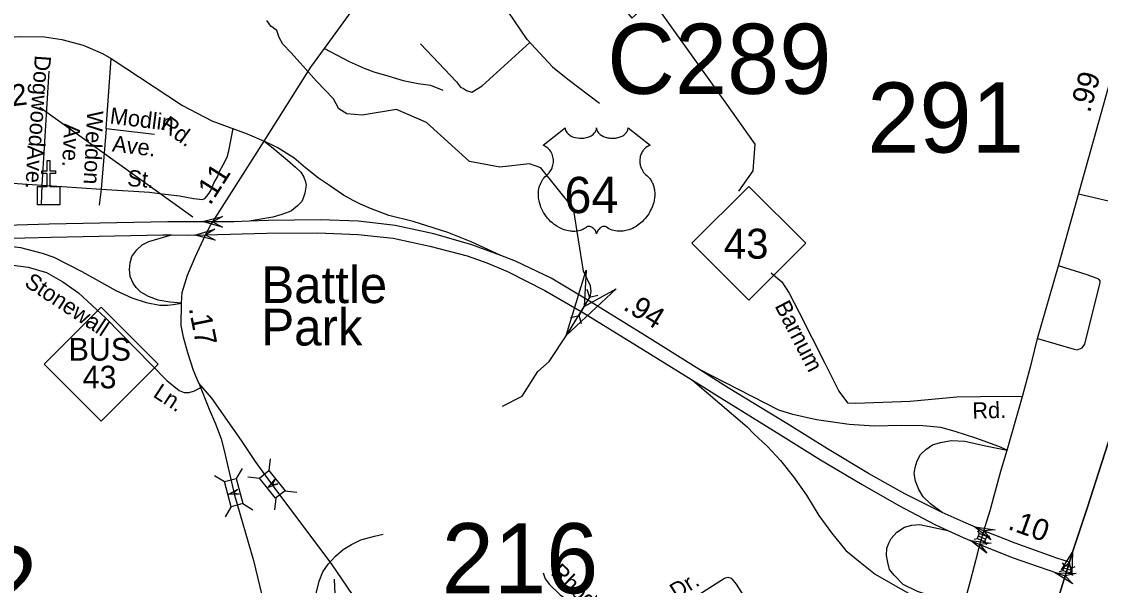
# Model space of a CAD drawing. Extents: x 2220236 to 2384410, y 720751 to 894131.
# Drawn here: x 2352437 to 2358744, y 805976 to 809274 of the extents above; entities that cross this region are included whole.
import ezdxf

# ---------------------------------------------------------------- set-up
doc = ezdxf.new("R2010")
doc.units = 0
doc.layers.add('Default', color=7, linetype='Continuous')

msp = doc.modelspace()

# ---------------------------------------------------------------- linework, layer by layer
at = {"layer": 'Default'}
for p, q in [((2352930.6, 808647.6), (2352959.4, 809059)), ((2352556.7, 808317.2), (2352598.1, 808983.9)), ((2353438.1, 808129.9), (2352542.7, 808771.9)), ((2352930.6, 808647.6), (2352901.1, 808293.2)), ((2353212.9, 808612.9), (2352930.6, 808647.6)), ((2352206.6, 808340.9), (2352556.7, 808317.2)), ((2352553.5, 808204.5), (2352556.7, 808317.2)), ((2352556.7, 808317.2), (2352901.1, 808293.2)), ((2352901.1, 808293.2), (2352890, 808201.2)), ((2355741.1, 807708.4), (2355755.8, 807659.8)), ((2355805.1, 807671.9), (2355755.8, 807659.8)), ((2355695.8, 807554.8), (2355755.8, 807659.8)), ((2355646.5, 807542.8), (2355695.8, 807554.8)), ((2355710.5, 807506.2), (2355695.8, 807554.8)), ((2353726.9, 806660.1), (2353691.9, 806600.7)), ((2353817.8, 806701), (2353817.8, 806701)), ((2353890.6, 806716.5), (2353882.7, 806648)), ((2353564.1, 806618.1), (2353623.5, 806583)), ((2353758.9, 806612.1), (2353827.4, 806604.1)), ((2353922.3, 806486.5), (2353914.3, 806418)), ((2353976.3, 806529.4), (2354044.9, 806521.4)), ((2353662.5, 806437), (2353627.5, 806377.6)), ((2353729.3, 806454.3), (2353788.8, 806419.2)), ((2358025.8, 806295.9), (2358035.6, 806279.8)), ((2358004.9, 806246.6), (2358023.3, 806250.7)), ((2358029.5, 806265.2), (2358073.2, 806246.7)), ((2358067.1, 806232.4), (2358077, 806216.4)), ((2358079.3, 806261.2), (2358097.7, 806265.3)), ((2358520.5, 806108.7), (2358532, 806093.7)), ((2358504.9, 806057.5), (2358522.8, 806063.5)), ((2358527.4, 806078.6), (2358572.8, 806064.8)), ((2358568.3, 806049.9), (2358579.7, 806035)), ((2358577.4, 806079.8), (2358595.2, 806085.8))]:
    msp.add_line(p, q, dxfattribs=at)
for points in [[(2358495.7, 805900.2), (2358583.1, 806175.7), (2358667.6, 806433.2), (2358735, 806641.3), (2358807.1, 806865.5), (2358853.6, 807010.9), (2358948.6, 807303.5), (2359065.4, 807661.7), (2359185.9, 808033.2), (2359310.3, 808418), (2359404.3, 808704), (2359474.6, 808924.4), (2359566.7, 809206.6), (2359631.2, 809404.2), (2359734.7, 809726.3), (2359812.6, 809956.2), (2359893.3, 810213.7), (2359976.8, 810464.5), (2360055.6, 810704.9), (2360122.1, 810917.7), (2360182.9, 811098.2), (2360257.9, 811329.1), (2360335.7, 811570.5), (2360358.2, 811638.9)], [(2358197.7, 806767.3), (2358287.4, 807081.9), (2358342.4, 807284.5), (2358375.3, 807420.5), (2358497.8, 807846.1), (2358897.3, 809272.8), (2359480.4, 811334.7)], [(2353854.3, 808574.8), (2354127.8, 809007), (2354207.2, 809116), (2354379, 809352.1), (2354443, 809451), (2354478.6, 809554.4), (2354496.5, 809642.9), (2354496.5, 809735.1), (2354495, 809848.2), (2354486.1, 810157.7), (2354477.2, 810340.5), (2354455.9, 811031.5)], [(2355373.5, 810147.1), (2355425.8, 810085.2), (2355427.9, 810053.9), (2355413.3, 810007.9), (2355565.3, 809827.7), (2355825.2, 809522.1), (2356003.4, 809293.9), (2356053.9, 809338.8), (2356115.7, 809411.9), (2356548.3, 808804.9), (2356722.4, 808557.7), (2356711.1, 808400.3), (2356626.9, 808282.3)], [(2355391.6, 809169), (2355281.7, 809332.8), (2355145.9, 809487.5), (2354978.8, 809669.3), (2354878.5, 809774.5)], [(2350802.8, 809416), (2351050, 809256.7), (2351296.2, 809145.8), (2351441.6, 809105.9), (2351534.8, 809097), (2351675.3, 809101.7), (2352261.3, 809175.5), (2352422.7, 809187.7), (2352571.4, 809184.7), (2352672.5, 809169.8), (2352795.9, 809135.6), (2352908.8, 809086.5), (2352959.4, 809059), (2353377.1, 808783.8), (2353548.1, 808693.8), (2353754.7, 808618), (2353854.3, 808574.8)], [(2355247.6, 807025.3), (2355363.7, 807082.5), (2355453.7, 807227.3), (2355521.8, 807286.5), (2355628.6, 807446.9), (2355725.8, 807607.3), (2355759.8, 807663.2), (2355767.1, 807694.8), (2355762.2, 807728.8), (2355720.9, 807813.9), (2355662.6, 808180.8), (2355472.8, 808419.5), (2355405.7, 808443), (2355231.6, 808422.8), (2355055.7, 808455), (2354803.7, 808684.3), (2354627.7, 808759.2), (2354428, 808727.5), (2354337.2, 808733.9), (2354291.7, 808763.4), (2354260.1, 808821.5), (2354160.8, 808925), (2354081.6, 809014.7), (2354013, 809091.8), (2353963.4, 809142.5), (2353943.3, 809180.5), (2353928.5, 809221.7), (2353893.7, 809247), (2353870.4, 809279.8)], [(2354768.2, 809143.6), (2354978.8, 808921), (2355003.2, 808890.5), (2355019.1, 808882.5), (2355037.3, 808870.9), (2355068.6, 808860.4), (2355129.2, 808898.1), (2355407, 809152.3)], [(2355391.6, 809169), (2355539.6, 809008.8), (2355630.3, 808937.9), (2355814.4, 808797.7)], [(2354207.2, 809116), (2354350.8, 809041.2), (2354440, 809001), (2354496.5, 808980.2), (2354582.7, 808954.9), (2354666.8, 808930.3), (2354755, 808911.3), (2354827, 808902.3), (2354899.2, 808873.2)], [(2352901.1, 808293.2), (2353185.2, 808277.2), (2353242.4, 808268.6), (2353276.6, 808265.2), (2353358.9, 808254.9), (2353441.2, 808240), (2353493.7, 808234.3), (2353508.6, 808238.9), (2353518.9, 808252.6), (2353532.6, 808270.9), (2353544, 808290.3), (2353561.1, 808329.2), (2353581.7, 808366.9), (2353593.1, 808397.8), (2353616, 808436.6), (2353637.7, 808481.2), (2353648, 808517.2), (2353673.9, 808648.7)], [(2353554.6, 808103.3), (2353854.3, 808574.8)], [(2353854.3, 808574.8), (2353907.9, 808533.5), (2353991.8, 808464.3), (2354037.9, 808423.2), (2354069.1, 808393.5), (2354087.2, 808363.9), (2354095.5, 808335.9), (2354099.6, 808316.8), (2354093.2, 808270.3), (2354082.7, 808241.8), (2354074.1, 808222.3), (2354049.4, 808196), (2354014.1, 808168.1), (2354000.9, 808161.5), (2353957.3, 808145), (2353906.3, 808130.2), (2353767.5, 808106.1)], [(2355239.1, 807906.7), (2355064.5, 807986.1), (2354927.9, 808040.4), (2354725.6, 808103.8), (2354584.1, 808140), (2354475.5, 808181.2), (2354417.9, 808205.9), (2354375.1, 808227.3), (2354317.6, 808258.6), (2354236.9, 808316.2), (2354172.8, 808359), (2354095.5, 808418.2), (2354028, 808477.5), (2353930.9, 808538.4), (2353854.3, 808574.8)], [(2358614.5, 808266.7), (2358882.6, 808203.6), (2358905.5, 808198.1), (2358926.7, 808196.4), (2358943.3, 808204.3), (2358956, 808232.8), (2359050.6, 808561)], [(2353554.6, 808103.3), (2353292.3, 808101.9), (2352598.6, 808089), (2352279.6, 808078.6), (2352135, 808078.6), (2351939.7, 808072.6), (2351738.5, 808074.1), (2351569.3, 808085.3), (2351380.1, 808100.2), (2351271.2, 808112.1), (2351143.8, 808129.3), (2351020.1, 808150.2), (2350881.5, 808181.5), (2350584.8, 808260.5), (2350389.6, 808323.2), (2350199.5, 808394), (2350056.4, 808449.2), (2349944.7, 808498.2)], [(2355239.1, 807906.7), (2355068, 807969.2), (2354846.8, 808033), (2354620.5, 808081.1), (2354407.1, 808105.8), (2354182.1, 808113.7), (2353877.7, 808109.8), (2353767.5, 808106.1)], [(2353510.9, 808026.2), (2353543.3, 808085.5), (2353554.6, 808103.3)], [(2353767.5, 808106.1), (2353679.9, 808103.2), (2353554.6, 808103.3)], [(2352060.2, 807998), (2352179.7, 808002.5), (2352299, 808005.5), (2352610.5, 808013), (2353262.4, 808026.4), (2353312.1, 808026)], [(2352060.2, 807998), (2352429.5, 807953.4), (2352556.5, 807920.3), (2352625, 807895.5), (2352788.4, 807811.8), (2352987.6, 807700.9), (2353081.3, 807658.5), (2353164.5, 807631), (2353244.8, 807614.7), (2353289.4, 807614.7), (2353322.1, 807619.1), (2353371.2, 807626.6)], [(2353371.2, 807626.6), (2353304.1, 807632.2), (2353235, 807645.3), (2353179.1, 807666.7), (2353134.7, 807691.4), (2353106.7, 807719.4), (2353088.6, 807744.1), (2353072.1, 807783.6), (2353067.2, 807823.1), (2353072.1, 807862.6), (2353080.4, 807900.5), (2353110, 807938.4), (2353141.2, 807968), (2353180.7, 807987.7), (2353312.1, 808026)], [(2353312.1, 808026), (2353404.2, 808025.1), (2353510.9, 808026.2)], [(2353371.2, 807626.6), (2353376.2, 807689.4), (2353406.7, 807790.7), (2353453.9, 807900.5), (2353510.9, 808026.2)], [(2353510.9, 808026.2), (2353871.2, 808035.6), (2354167.8, 808038.2), (2354403.2, 808029), (2354608.8, 808008.2), (2354823.4, 807961.4), (2355040.6, 807904.1), (2355156.4, 807862.4), (2355277.4, 807813), (2355496, 807701), (2355722.3, 807569.6), (2356031.9, 807379.5), (2356358.6, 807177.2)], [(2356395.4, 807240.6), (2356077.4, 807439.4), (2355756.1, 807638.6), (2355532.4, 807772.6), (2355324.2, 807872.9), (2355239.1, 807906.7)], [(2352289.3, 807832.4), (2352320.2, 807844), (2352385.6, 807848.9), (2352474.8, 807838.5), (2352581.8, 807805.8), (2352676.9, 807752.3), (2352769.1, 807686.8), (2352928.2, 807539.5), (2353284.9, 807175.1), (2353357.8, 807117.1), (2353387.5, 807103.7), (2353417.2, 807105.2), (2353447, 807114.1), (2353494.5, 807139.4)], [(2356817.8, 807804.4), (2356821.5, 807802.6), (2356880.4, 807751), (2356923.5, 807686.3), (2356982.7, 807573.2), (2357131.7, 807276.5), (2357213.7, 807111.5), (2357264.5, 807044.2), (2357313.9, 807042.3), (2357631.7, 807053.1), (2357903.7, 807080.1), (2358180.8, 807082.8), (2358287.4, 807081.9)], [(2358375.3, 807420.5), (2358590.2, 807358), (2358608.4, 807354.3), (2358636.3, 807366.7), (2358651.9, 807386.7), (2358742.9, 807748.4), (2358741.2, 807758.1), (2358733.7, 807767), (2358666.6, 807793.7), (2358497.8, 807846.1)], [(2353473.6, 807159.5), (2353442.5, 807233.9), (2353408.3, 807336.5), (2353383, 807428.7), (2353369.7, 807495.7), (2353371.2, 807626.6)], [(2358197.7, 806767.3), (2358148.8, 806787.8), (2358015.7, 806837.7), (2357894.8, 806877.2), (2357810.9, 806899.5), (2357704.7, 806909.3), (2357578.9, 806911.8), (2357420.9, 806906.9), (2357275.3, 806916.7), (2357082.9, 806943.9), (2356944.7, 806976), (2356944.7, 806976), (2356864.2, 807000.9), (2356395.4, 807240.6)], [(2357817.8, 806403.4), (2357600.8, 806511.4), (2357387.4, 806631.1), (2357148.1, 806775.6), (2356910, 806922.7), (2356567.9, 807132.2), (2356395.4, 807240.6)], [(2356358.6, 807177.2), (2356678.5, 806903.4), (2356717.6, 806862.4), (2356796.6, 806788.3), (2356873.1, 806706.8), (2356949.6, 806610.5), (2357026.1, 806504.4), (2357097.7, 806385.8), (2357171.7, 806284.6), (2357255.6, 806180.9), (2357339.5, 806111.7), (2357425.9, 806042.6), (2357532, 805980.8), (2357620.8, 805931.5), (2357731.9, 805892), (2357840.5, 805862.3), (2357941.9, 805843.2)], [(2356358.6, 807177.2), (2356424.8, 807136.1), (2356489.8, 807094.5), (2356873.6, 806856.3), (2357106.4, 806710.5), (2357349.7, 806567.3), (2357564.3, 806443.7), (2357776.4, 806333.1), (2357851.6, 806297.8)], [(2353919.2, 806542.8), (2353808.2, 806695.4), (2353722, 806823.3), (2353548.3, 807070.5), (2353473.6, 807159.5)], [(2353473.6, 807159.5), (2353533, 807007.7), (2353570.1, 806921.7), (2353602.7, 806834.2), (2353620.5, 806766), (2353682, 806503.7)], [(2358807.1, 806865.5), (2358735, 806641.3), (2358667.6, 806433.2), (2358583.1, 806175.7), (2358495.7, 805900.2)], [(2357817.8, 806403.4), (2357749.2, 806452.5), (2357707.2, 806494.5), (2357682.5, 806536.5), (2357662.8, 806585.8), (2357655.4, 806630.3), (2357660.3, 806664.9), (2357672.7, 806704.4), (2357692.4, 806741.4), (2357722, 806771), (2357761.5, 806798.2), (2357808.4, 806813), (2357870.1, 806822.9), (2357951.5, 806820.4), (2358072.4, 806793.3), (2358197.7, 806767.3)], [(2358062.9, 806295.1), (2358098.2, 806414.6), (2358161.2, 806643.8), (2358197.7, 806767.3)], [(2356308, 802947.4), (2356270.2, 803024), (2356012.6, 803414.4), (2355887.9, 803630.8), (2355790.4, 803765.6), (2355507.3, 804202.1), (2355362.5, 804434.3), (2355160.9, 804731.8), (2354963.2, 805055.2), (2354676.1, 805485.7), (2354434, 805830.5), (2354250.4, 806100), (2353919.2, 806542.8)], [(2353682, 806503.7), (2353791.9, 806122.5), (2353838.8, 805926), (2353869.9, 805835.6), (2353914.4, 805743.6), (2353994.4, 805616.1), (2354148, 805366.9), (2354259.2, 805203.8), (2354519.5, 804790.9), (2354727.5, 804455.6), (2355061.7, 803929.9), (2355347, 803483.3), (2355582.9, 803146.2), (2355866.4, 802709.3)], [(2358062.9, 806295.1), (2357940.3, 806347.4), (2357817.8, 806403.4)], [(2357941.9, 805843.2), (2357776.3, 805906.8), (2357675.1, 805941.3), (2357591.2, 805980.8), (2357536.9, 806035.2), (2357509.8, 806069.7), (2357499.9, 806109.3), (2357492.5, 806151.2), (2357495, 806193.2), (2357507.3, 806222.8), (2357519.7, 806250), (2357554.2, 806287), (2357598.6, 806316.7), (2357640.6, 806329), (2357687.5, 806331.5), (2357851.6, 806297.8)], [(2357851.6, 806297.8), (2357940.3, 806256.3), (2358039.3, 806215.3)], [(2358039.3, 806215.3), (2358062.9, 806295.1)], [(2358562.7, 806111.6), (2358489, 806136), (2358245.6, 806223.6), (2358062.9, 806295.1)], [(2354288.3, 805473.1), (2354263.3, 805566.7), (2354248.7, 805614.5), (2354234.2, 805656.3), (2354205.6, 805710), (2354181.1, 805755.6), (2354166.4, 805813.4), (2354159.7, 805873.4), (2354160.9, 805937.2), (2354176.1, 806001.5), (2354197.5, 806055.6), (2354228.9, 806100.1), (2354272.2, 806146.5), (2354315.8, 806187.1), (2354365.4, 806215.7), (2354419.2, 806242.3), (2354500.7, 806263.3), (2354550.7, 806275.9)], [(2357941.9, 805843.2), (2357984.5, 806002.3), (2358027, 806167.5), (2358039.3, 806215.3)], [(2358039.3, 806215.3), (2358228.5, 806139.8), (2358537.4, 806031.8)], [(2355485.2, 806050.4), (2355497.1, 806014.4), (2355522.5, 805982.4), (2355585.1, 805921.1), (2355653.1, 805873.3), (2355715.5, 805836.1), (2355774, 805788.8), (2355818.8, 805731.2), (2355892.1, 805618.2)], [(2354288.3, 805473.1), (2354282.9, 805594.9), (2354281.1, 805742.9), (2354271.4, 805882.5), (2354265.9, 806012.6)], [(2355892.1, 805618.2), (2356283.1, 805851.8), (2356545.5, 806018.4), (2356565, 806024.2), (2356585.5, 806018.4), (2356613.5, 805983.7), (2356762.1, 805752)]]:
    msp.add_lwpolyline(points, dxfattribs=at)
for points in [[(2355614, 808652.9), (2355614.4, 808647.6), (2355615.6, 808641.3), (2355616.6, 808638), (2355619.6, 808631.8), (2355624.5, 808624.4), (2355631.2, 808617.2), (2355638.9, 808610.9), (2355644.1, 808607.5), (2355652.9, 808602.8), (2355662.8, 808598.6), (2355673.9, 808595.5), (2355685.2, 808593.2), (2355697.6, 808591.8), (2355709.8, 808591.6), (2355723, 808592.6), (2355737.6, 808595.4), (2355744.4, 808597.1), (2355751.9, 808599.7), (2355758.9, 808602.6), (2355766.6, 808606.7), (2355772.7, 808610.6), (2355777.5, 808614.1), (2355784.4, 808620.7), (2355789.8, 808627.4), (2355792.1, 808631.2), (2355794, 808634.9), (2355796.7, 808642.6), (2355797.5, 808646.1), (2355798, 808653.2), (2355798.5, 808647.2), (2355799.1, 808643.5), (2355800.1, 808639.8), (2355801.6, 808636), (2355804.3, 808630.5), (2355807.4, 808625.9), (2355813.1, 808619.2), (2355816.7, 808615.8), (2355819.9, 808613.2), (2355828.7, 808607.2), (2355838.9, 808602), (2355843.9, 808599.8), (2355849.1, 808598), (2355855.6, 808596), (2355862.4, 808594.4), (2355869, 808593.2), (2355875.9, 808592.3), (2355882.9, 808591.7), (2355888.6, 808591.6), (2355895.5, 808591.7), (2355902, 808592), (2355908.6, 808592.8), (2355915.9, 808594), (2355921.8, 808595.3), (2355929.5, 808597.3), (2355936.5, 808599.9), (2355942.6, 808602.5), (2355950.6, 808606.7), (2355957.1, 808610.7), (2355961.8, 808614.5), (2355967.4, 808619.7), (2355972.7, 808625.8), (2355975.8, 808630.3), (2355978, 808635), (2355980.1, 808639.8), (2355981.3, 808645), (2355981.9, 808649.5), (2355982.1, 808653.3), (2356110.7, 808550.9), (2356107.6, 808549.7), (2356100.6, 808546.3), (2356095.1, 808543), (2356086.3, 808536.8), (2356082.5, 808533.4), (2356078.7, 808529.8), (2356075.2, 808526), (2356072.1, 808522.4), (2356068.4, 808517.3), (2356065, 808512.1), (2356061.8, 808506.4), (2356059.4, 808501.5), (2356055.4, 808491.1), (2356053.5, 808484.6), (2356052.3, 808479), (2356050.8, 808467.6), (2356050.4, 808462.1), (2356050.4, 808456.7), (2356050.7, 808451), (2356051.2, 808445.5), (2356052.2, 808439.8), (2356053.1, 808434.8), (2356054.7, 808428.7), (2356057, 808421.5), (2356059.8, 808414.6), (2356065.7, 808403.4), (2356073.3, 808392), (2356078.7, 808385.7), (2356084, 808380.2), (2356091.9, 808373.5), (2356096.2, 808369.7), (2356101.1, 808364.8), (2356109.2, 808355.4), (2356112.5, 808351), (2356115.8, 808346.1), (2356118.8, 808341), (2356121.8, 808335.5), (2356124.3, 808330.7), (2356128.8, 808319.7), (2356132.1, 808309), (2356133.6, 808303.4), (2356136, 808290.7), (2356136.9, 808284.5), (2356137.9, 808272.2), (2356137.9, 808257.3), (2356136.8, 808243.2), (2356134.1, 808226.7), (2356131.9, 808216.8), (2356128.6, 808205.3), (2356125.3, 808195.4), (2356119.4, 808180.7), (2356114.2, 808170.1), (2356107.4, 808157.6), (2356102.8, 808150.1), (2356097.4, 808142), (2356090.7, 808132.8), (2356082.8, 808122.9), (2356073.3, 808112.5), (2356065.6, 808104.8), (2356055.6, 808095.8), (2356049.5, 808090.8), (2356040.8, 808084.3), (2356029, 808076.4), (2356017.3, 808069.6), (2356007.3, 808064.5), (2355998.5, 808060.7), (2355987.1, 808056.4), (2355968.2, 808051.2), (2355961.2, 808049.7), (2355953, 808048.5), (2355945.4, 808047.7), (2355937.9, 808047.3), (2355927.9, 808047.3), (2355918, 808048), (2355908.5, 808049.4), (2355898.7, 808051.5), (2355888.5, 808054.5), (2355879.2, 808058.1), (2355869.8, 808062.8), (2355853.9, 808072.8), (2355849.3, 808075.2), (2355846.7, 808075.9), (2355840.5, 808076.2), (2355834.8, 808075), (2355828.8, 808072.7), (2355825.3, 808070.8), (2355820.5, 808067.6), (2355816.9, 808064.8), (2355812.5, 808060.6), (2355809.4, 808057.1), (2355807.1, 808054.3), (2355802.6, 808047.3), (2355801, 808043.9), (2355799.4, 808039.6), (2355797.9, 808033.2), (2355795.9, 808041.3), (2355793.5, 808046.6), (2355790.8, 808051.2), (2355787.9, 808055.2), (2355783.5, 808060.3), (2355779.4, 808064.2), (2355774.6, 808068.2), (2355769.4, 808071.3), (2355765.3, 808073.4), (2355761.5, 808074.9), (2355756.8, 808076), (2355753, 808076.3), (2355749.9, 808076.2), (2355745.6, 808075.3), (2355739.8, 808071.1), (2355734.3, 808067.3), (2355728.3, 808063.5), (2355721.2, 808059.7), (2355715.9, 808057.3), (2355709.7, 808054.9), (2355702.4, 808052.4), (2355694.5, 808050.4), (2355686.4, 808048.8), (2355679.3, 808047.7), (2355671.6, 808047), (2355664.7, 808046.7), (2355657.5, 808046.8), (2355650.7, 808047.4), (2355642.9, 808048), (2355633.2, 808049.5), (2355625.1, 808051.3), (2355616.6, 808053.6), (2355607.9, 808056.3), (2355598.5, 808059.9), (2355586.8, 808065), (2355578.7, 808069.2), (2355565.9, 808076.5), (2355550.8, 808086.9), (2355539.5, 808096.1), (2355531.2, 808103.7), (2355518.9, 808116.1), (2355511.8, 808124.3), (2355500.5, 808138.8), (2355493.3, 808149.4), (2355488.6, 808157.2), (2355481.8, 808169.6), (2355478, 808177.4), (2355473.1, 808188.8), (2355469.3, 808199.3), (2355466.1, 808209.1), (2355464.4, 808215.4), (2355462, 808226.5), (2355460.5, 808234.3), (2355459, 808245), (2355458.2, 808256.3), (2355458.1, 808266.7), (2355458.4, 808275.4), (2355459.4, 808285.5), (2355461.1, 808296.2), (2355463.1, 808305.4), (2355465, 808312), (2355467.7, 808320.1), (2355471.3, 808329), (2355475.6, 808337.5), (2355479.6, 808344.5), (2355484.7, 808352.1), (2355489.7, 808358.6), (2355496.3, 808365.7), (2355503.1, 808372.3), (2355509.4, 808377.4), (2355516.8, 808384.7), (2355520.7, 808389.1), (2355525.4, 808395.2), (2355529.1, 808400.9), (2355532.1, 808406), (2355536, 808413.5), (2355538.3, 808419.2), (2355541.3, 808427.8), (2355542.8, 808433.9), (2355544.3, 808441.7), (2355545.3, 808449.1), (2355545.7, 808458.3), (2355545.4, 808465.9), (2355544.5, 808474.8), (2355542.8, 808483.3), (2355540.8, 808490.7), (2355537.6, 808499.2), (2355534.7, 808505.5), (2355529.7, 808513.9), (2355524.3, 808521.7), (2355518.6, 808528.1), (2355512.9, 808533.8), (2355507.4, 808538.1), (2355502.2, 808541.8), (2355495.7, 808545.8), (2355489.4, 808548.9), (2355485.4, 808550.5)], [(2352529.4, 808308.7), (2352586.3, 808308.8), (2352586.3, 808385), (2352554.3, 808385), (2352554.3, 808401), (2352586.3, 808401), (2352586.3, 808461.1), (2352602.3, 808461.1), (2352602.3, 808401), (2352634.3, 808401), (2352634.3, 808385), (2352602.3, 808385), (2352602.3, 808308.8), (2352660, 808308.7), (2352660, 808202.3), (2352529.4, 808202.3)], [(2356355.3, 807977.1), (2356688.3, 808310.1), (2357021.3, 807977.1), (2356688.3, 807644.1)], [(2353611, 808071), (2353493.7, 808104.1), (2353611.8, 808134.1), (2353554.6, 808103.3)], [(2353568.5, 807996), (2353450, 808024.7), (2353567, 808059.1), (2353510.9, 808026.2)], [(2355912.5, 807710.2), (2355619.5, 807437.9), (2355737.1, 807820.2), (2355725.8, 807607.3)], [(2352569.4, 807270.4), (2352902.4, 807603.4), (2353235.4, 807270.4), (2352902.4, 806937.4)], [(2353691.9, 806600.7), (2353729.6, 806454.4), (2353661.3, 806436.7), (2353623.5, 806583)], [(2353882.7, 806648), (2353976.6, 806529.6), (2353921.3, 806485.7), (2353827.4, 806604.1)], [(2353708.8, 806509.2), (2353647.9, 806509.9), (2353701, 806539.8), (2353677.4, 806517.4)], [(2353935.5, 806569.8), (2353878.5, 806548.3), (2353917.1, 806595.4), (2353903.2, 806566)], [(2358102.6, 806243.7), (2358006.9, 806319.2), (2358127.5, 806301.6), (2358062.9, 806295.1)], [(2358079.5, 806164.2), (2357983.1, 806239), (2358103.9, 806222.4), (2358039.3, 806215.3)], [(2358023.3, 806250.7), (2358067, 806232.2), (2358079.4, 806261.3), (2358035.6, 806279.8)], [(2358515.9, 806066.6), (2358580.7, 806169.9), (2358576.2, 806048), (2358562.7, 806111.6)], [(2358522.8, 806063.5), (2358568.2, 806049.6), (2358577.4, 806079.9), (2358532, 806093.7)], [(2358582.6, 805985.1), (2358479.1, 806049.5), (2358600.9, 806045.5), (2358537.4, 806031.8)]]:
    msp.add_lwpolyline(points, close=True, dxfattribs=at)

# ---------------------------------------------------------------- texts
for s, height, p in [('C289', 410.1, (2355859.9, 808851.4)), ('291', 410.1, (2357380.3, 808507.8)), ('64', 212.5, (2355609.8, 808153.6)), ('43', 175, (2356542.4, 807887.4)), ('Battle', 215, (2353838.5, 807627.3)), ('Park', 215, (2353838.5, 807379.5)), ('BUS', 132.5, (2352711.9, 807290.9)), ('43', 132.5, (2352794, 807128.6)), ('216', 410.1, (2354892.9, 805930)), ('322', 410.1, (2351614.1, 805793.4))]:
    msp.add_text(s, height=height, dxfattribs=at).set_placement(p)
for s, height, rotation, p in [('Dogwood', 95, 265.94826, (2352514.6, 809079.2)), ('.99', 125, 74.35652, (2358682.2, 808736.2)), ('.02', 125, 7.039, (2352244.3, 808761.5)), ('Weldon', 95, 267.24658, (2352820.2, 808754.6)), ('Modlin', 95, 352.99278, (2352949.1, 808678.4)), ('Ave.', 95, 267.06065, (2352686.2, 808678.9)), ('Rd.', 95, 324.16984, (2353242.7, 808652)), ('Ave.', 95, 267.23723, (2352471.6, 808550.9)), ('Ave.', 95, 352.99278, (2352962.8, 808514.9)), ('.11', 125, 57.56573, (2353538.8, 808194.9)), ('St.', 95, 355.045, (2353051.5, 808313.1)), ('Stonewall', 95, 326.65903, (2352447.4, 807731.2)), ('.94', 125, 328.21015, (2355947.3, 807593.6)), ('Barnum', 95, 297.24409, (2356837.3, 807611.3)), ('.17', 125, 281.30318, (2353413, 807597.5)), ('Ln.', 95, 326.65903, (2353199.7, 807083.3)), ('Rd.', 95, 1.62577, (2357995.8, 806950.8)), ('.10', 125, 340.22243, (2358196.9, 806307.5)), ('Rhodes', 95, 316.61177, (2355524.8, 806044.1)), ('Dr.', 95, 32.15017, (2356264.8, 805891.2))]:
    msp.add_text(s, height=height, rotation=rotation, dxfattribs=at).set_placement(p)

doc.saveas('drawing.dxf')
